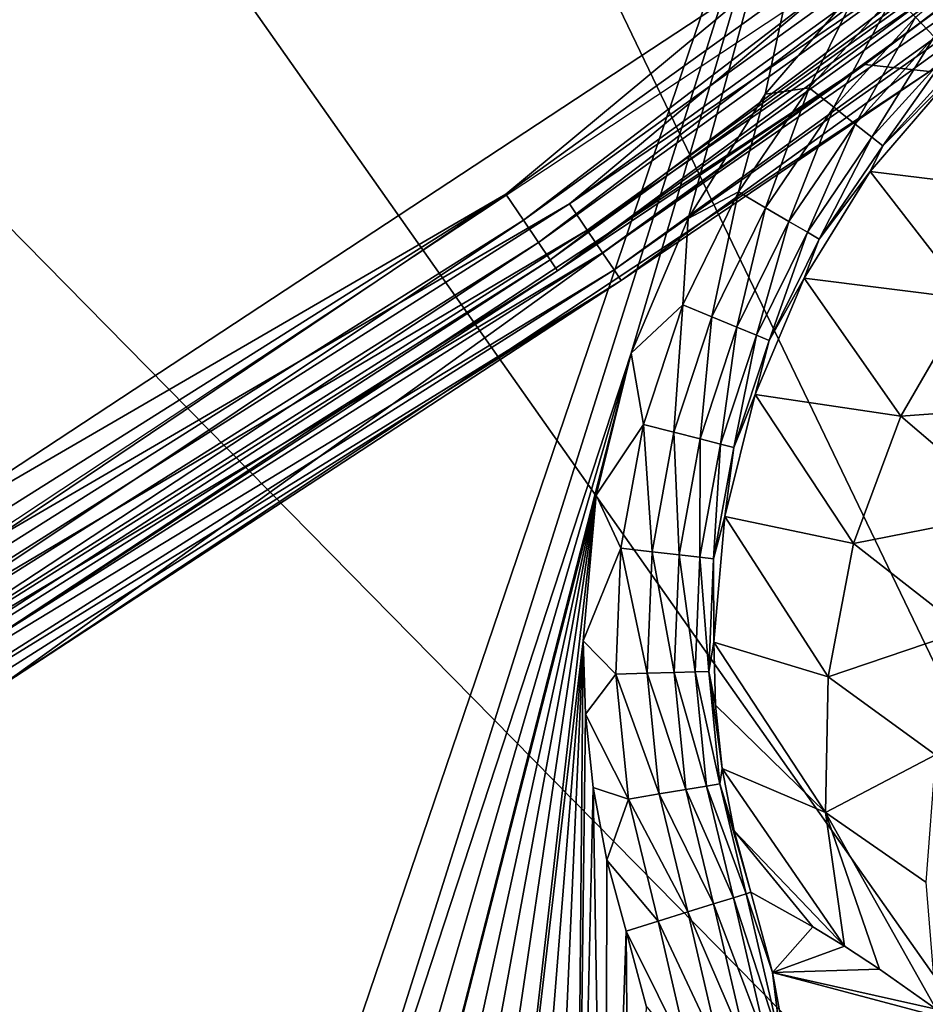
# Model space of a CAD drawing. Header units: millimetres. Extents: x -43.6 to 43.6, y -43.6 to 43.6.
# Tile 457 of 637: x 17 to 18.7, y -28.2 to -26.3. Entities that reach past the tile are written whole.
import ezdxf

# ---------------------------------------------------------------- set-up
doc = ezdxf.new("R2010")
doc.units = ezdxf.units.MM
doc.header["$LTSCALE"] = 52.148148
for name, color, linetype in [('154', 7, 'CONTINUOUS'), ('157', 7, 'CONTINUOUS'), ('31', 7, 'CONTINUOUS'), ('390', 7, 'CONTINUOUS'), ('394', 7, 'CONTINUOUS'), ('402', 7, 'CONTINUOUS'), ('425', 7, 'CONTINUOUS'), ('69', 7, 'CONTINUOUS'), ('87', 7, 'CONTINUOUS'), ('92', 7, 'CONTINUOUS')]:
    doc.layers.add(name, color=color, linetype=linetype)

msp = doc.modelspace()

# ---------------------------------------------------------------- linework, layer by layer
at = {"layer": '154', "color": 2, "linetype": 'Continuous'}
for points in [[(18.5602, -22.3342, 2.3697), (23.345, -26.6116, 25.9303), (19.3628, -21.6422, 2.3697), (18.5602, -22.3342, 2.3697)], [(17.7326, -22.9968, 2.3697), (23.345, -26.6116, 25.9303), (18.5602, -22.3342, 2.3697), (17.7326, -22.9968, 2.3697)], [(16.8812, -23.629, 2.3697), (21.5548, -28.0812, 25.9303), (17.7326, -22.9968, 2.3697), (16.8812, -23.629, 2.3697)], [(21.5548, -28.0812, 25.9303), (23.345, -26.6116, 25.9303), (17.7326, -22.9968, 2.3697), (21.5548, -28.0812, 25.9303)], [(16.0073, -24.2296, 2.3697), (19.6732, -29.4303, 25.9303), (16.8812, -23.629, 2.3697), (16.0073, -24.2296, 2.3697)], [(19.6732, -29.4303, 25.9303), (21.5548, -28.0812, 25.9303), (16.8812, -23.629, 2.3697), (19.6732, -29.4303, 25.9303)], [(15.1121, -24.7977, 2.3697), (19.6732, -29.4303, 25.9303), (16.0073, -24.2296, 2.3697), (15.1121, -24.7977, 2.3697)], [(14.1967, -25.3328, 2.3697), (17.707, -30.6533, 25.9303), (15.1121, -24.7977, 2.3697), (14.1967, -25.3328, 2.3697)], [(17.707, -30.6533, 25.9303), (19.6732, -29.4303, 25.9303), (15.1121, -24.7977, 2.3697), (17.707, -30.6533, 25.9303)], [(13.2621, -25.8344, 2.3697), (17.707, -30.6533, 25.9303), (14.1967, -25.3328, 2.3697), (13.2621, -25.8344, 2.3697)], [(15.6645, -31.7457, 25.9303), (17.707, -30.6533, 25.9303), (13.2621, -25.8344, 2.3697), (15.6645, -31.7457, 25.9303)]]:
    msp.add_3dface(points, dxfattribs=at)
at = {"layer": '157', "color": 1, "linetype": 'Continuous'}
for points in [[(16.9117, -26.3148, -15), (18.7459, -25.0412, -15), (16.9684, -30.2706, -15), (16.9117, -26.3148, -15)], [(16.9684, -30.2706, -15), (18.7459, -25.0412, -15), (17.1093, -30.2251, -15), (16.9684, -30.2706, -15)], [(17.1093, -30.2251, -15), (18.7459, -25.0412, -15), (18.1838, -26.9484, -15), (17.1093, -30.2251, -15)], [(18.1838, -26.9484, -15), (18.7459, -25.0412, -15), (18.2927, -26.6904, -15), (18.1838, -26.9484, -15)], [(18.2927, -26.6904, -15), (18.7459, -25.0412, -15), (18.4402, -26.4525, -15), (18.2927, -26.6904, -15)], [(18.4402, -26.4525, -15), (18.7459, -25.0412, -15), (18.6231, -26.2402, -15), (18.4402, -26.4525, -15)], [(17.2459, -30.1679, -15), (17.1093, -30.2251, -15), (18.1838, -26.9484, -15), (17.2459, -30.1679, -15)], [(17.3771, -30.0993, -15), (17.2459, -30.1679, -15), (18.1838, -26.9484, -15), (17.3771, -30.0993, -15)], [(18.1163, -27.2202, -15), (17.3771, -30.0993, -15), (18.1838, -26.9484, -15), (18.1163, -27.2202, -15)], [(17.5021, -30.0199, -15), (17.3771, -30.0993, -15), (18.1163, -27.2202, -15), (17.5021, -30.0199, -15)], [(17.62, -29.9303, -15), (17.5021, -30.0199, -15), (18.1163, -27.2202, -15), (17.62, -29.9303, -15)], [(17.7299, -29.831, -15), (17.62, -29.9303, -15), (18.1163, -27.2202, -15), (17.7299, -29.831, -15)], [(17.831, -29.7228, -15), (17.7299, -29.831, -15), (18.1163, -27.2202, -15), (17.831, -29.7228, -15)], [(18.0918, -27.4993, -15), (17.831, -29.7228, -15), (18.1163, -27.2202, -15), (18.0918, -27.4993, -15)], [(17.9227, -29.6065, -15), (17.831, -29.7228, -15), (18.0918, -27.4993, -15), (17.9227, -29.6065, -15)], [(18.0042, -29.4829, -15), (17.9227, -29.6065, -15), (18.0918, -27.4993, -15), (18.0042, -29.4829, -15)], [(18.0749, -29.3528, -15), (18.0042, -29.4829, -15), (18.0918, -27.4993, -15), (18.0749, -29.3528, -15)], [(18.0959, -27.6396, -15), (18.0749, -29.3528, -15), (18.0918, -27.4993, -15), (18.0959, -27.6396, -15)], [(18.111, -27.78, -15), (18.0749, -29.3528, -15), (18.0959, -27.6396, -15), (18.111, -27.78, -15)], [(18.1345, -29.2172, -15), (18.0749, -29.3528, -15), (18.111, -27.78, -15), (18.1345, -29.2172, -15)], [(18.1371, -27.9191, -15), (18.1345, -29.2172, -15), (18.111, -27.78, -15), (18.1371, -27.9191, -15)], [(18.1741, -28.0555, -15), (18.1345, -29.2172, -15), (18.1371, -27.9191, -15), (18.1741, -28.0555, -15)], [(18.1824, -29.0771, -15), (18.1345, -29.2172, -15), (18.1741, -28.0555, -15), (18.1824, -29.0771, -15)], [(18.2123, -28.1983, -15), (18.1824, -29.0771, -15), (18.1741, -28.0555, -15), (18.2123, -28.1983, -15)]]:
    msp.add_3dface(points, dxfattribs=at)
at = {"layer": '31', "color": 40, "linetype": 'Continuous', "true_color": 0xffde00}
for points in [[(15.832, -23.2208, -20.2), (17.523, -21.9727, -20.2), (16.7231, -27.3517, -20.2), (15.832, -23.2208, -20.2)], [(16.7231, -27.3517, -20.2), (17.523, -21.9727, -20.2), (18.4873, -26.1916, -20.2), (16.7231, -27.3517, -20.2)]]:
    msp.add_3dface(points, dxfattribs=at)
at = {"layer": '390', "linetype": 'Continuous'}
for points in [[(18.4541, -28.1344, -14.7544), (18.4126, -27.9807, -14.7544), (18.5316, -28.047, -9.2541), (18.4541, -28.1344, -14.7544)], [(18.5924, -28.0842, -6.385), (18.4541, -28.1344, -14.7544), (18.5316, -28.047, -9.2541), (18.5924, -28.0842, -6.385)], [(18.6596, -28.1279, -3.1736), (18.4541, -28.1344, -14.7544), (18.5924, -28.0842, -6.385), (18.6596, -28.1279, -3.1736)], [(18.7682, -28.2047, 2.1348), (18.4541, -28.1344, -14.7544), (18.6596, -28.1279, -3.1736), (18.7682, -28.2047, 2.1348)], [(18.4833, -28.291, -14.7544), (18.4541, -28.1344, -14.7544), (18.7951, -28.225, 3.4719), (18.4833, -28.291, -14.7544)], [(18.7951, -28.225, 3.4719), (18.4541, -28.1344, -14.7544), (18.7682, -28.2047, 2.1348), (18.7951, -28.225, 3.4719)]]:
    msp.add_3dface(points, dxfattribs=at)
at = {"layer": '394', "linetype": 'Continuous'}
for points in [[(18.4463, -28.2788, -14.8773), (18.3414, -28.0031, -14.9282), (18.3794, -27.9912, -14.8773), (18.4463, -28.2788, -14.8773)], [(18.4714, -28.2749, -14.818), (18.3794, -27.9912, -14.8773), (18.4037, -27.9835, -14.818), (18.4714, -28.2749, -14.818)], [(18.4463, -28.2788, -14.8773), (18.3794, -27.9912, -14.8773), (18.4714, -28.2749, -14.818), (18.4463, -28.2788, -14.8773)], [(18.4126, -27.9807, -14.7544), (18.4541, -28.1344, -14.7544), (18.4037, -27.9835, -14.818), (18.4126, -27.9807, -14.7544)], [(18.4541, -28.1344, -14.7544), (18.4714, -28.2749, -14.818), (18.4037, -27.9835, -14.818), (18.4541, -28.1344, -14.7544)], [(18.4069, -28.2849, -14.9282), (18.2922, -28.0185, -14.9672), (18.3414, -28.0031, -14.9282), (18.4069, -28.2849, -14.9282)], [(18.4069, -28.2849, -14.9282), (18.3414, -28.0031, -14.9282), (18.4463, -28.2788, -14.8773), (18.4069, -28.2849, -14.9282)], [(18.2969, -28.3019, -14.9917), (18.1741, -28.0555, -15), (18.2352, -28.0363, -14.9917), (18.2969, -28.3019, -14.9917)], [(18.356, -28.2928, -14.9672), (18.2352, -28.0363, -14.9917), (18.2922, -28.0185, -14.9672), (18.356, -28.2928, -14.9672)], [(18.2969, -28.3019, -14.9917), (18.2352, -28.0363, -14.9917), (18.356, -28.2928, -14.9672), (18.2969, -28.3019, -14.9917)], [(18.356, -28.2928, -14.9672), (18.2922, -28.0185, -14.9672), (18.4069, -28.2849, -14.9282), (18.356, -28.2928, -14.9672)], [(18.2123, -28.1983, -15), (18.1741, -28.0555, -15), (18.2969, -28.3019, -14.9917), (18.2123, -28.1983, -15)], [(18.4541, -28.1344, -14.7544), (18.4833, -28.291, -14.7544), (18.4714, -28.2749, -14.818), (18.4541, -28.1344, -14.7544)]]:
    msp.add_3dface(points, dxfattribs=at)
at = {"layer": '402', "linetype": 'Continuous'}
for points in [[(18.6417, -26.6003, -14.7588), (18.7991, -26.4175, -14.7589), (18.9961, -26.6442, -6.286), (18.6417, -26.6003, -14.7588)], [(18.5147, -26.8051, -14.7585), (18.6417, -26.6003, -14.7588), (18.8303, -26.8444, -6.2872), (18.5147, -26.8051, -14.7585)], [(18.8303, -26.8444, -6.2872), (18.6417, -26.6003, -14.7588), (18.9961, -26.6442, -6.286), (18.8303, -26.8444, -6.2872)], [(18.4209, -27.0274, -14.7581), (18.5147, -26.8051, -14.7585), (18.7003, -27.0694, -6.2898), (18.4209, -27.0274, -14.7581)], [(18.7003, -27.0694, -6.2898), (18.5147, -26.8051, -14.7585), (18.8303, -26.8444, -6.2872), (18.7003, -27.0694, -6.2898)], [(18.7003, -27.0694, -6.2898), (18.8303, -26.8444, -6.2872), (19.0432, -27.0442, 2.1939), (18.7003, -27.0694, -6.2898)], [(18.3628, -27.2614, -14.7574), (18.4209, -27.0274, -14.7581), (18.6097, -27.3131, -6.2939), (18.3628, -27.2614, -14.7574)], [(18.6097, -27.3131, -6.2939), (18.4209, -27.0274, -14.7581), (18.7003, -27.0694, -6.2898), (18.6097, -27.3131, -6.2939)], [(18.9157, -27.2531, 2.1911), (18.7003, -27.0694, -6.2898), (19.0432, -27.0442, 2.1939), (18.9157, -27.2531, 2.1911)], [(18.6097, -27.3131, -6.2939), (18.7003, -27.0694, -6.2898), (18.9157, -27.2531, 2.1911), (18.6097, -27.3131, -6.2939)], [(18.3417, -27.5017, -14.7565), (18.3628, -27.2614, -14.7574), (18.561, -27.5683, -6.2993), (18.3417, -27.5017, -14.7565)], [(18.561, -27.5683, -6.2993), (18.3628, -27.2614, -14.7574), (18.6097, -27.3131, -6.2939), (18.561, -27.5683, -6.2993)], [(18.8227, -27.4794, 2.1871), (18.6097, -27.3131, -6.2939), (18.9157, -27.2531, 2.1911), (18.8227, -27.4794, 2.1871)], [(18.561, -27.5683, -6.2993), (18.6097, -27.3131, -6.2939), (18.8227, -27.4794, 2.1871), (18.561, -27.5683, -6.2993)], [(18.7664, -27.7175, 2.1819), (18.561, -27.5683, -6.2993), (18.8227, -27.4794, 2.1871), (18.7664, -27.7175, 2.1819)], [(18.3452, -27.6226, -14.756), (18.3417, -27.5017, -14.7565), (18.5557, -27.8282, -6.3059), (18.3452, -27.6226, -14.756)], [(18.5557, -27.8282, -6.3059), (18.3417, -27.5017, -14.7565), (18.561, -27.5683, -6.2993), (18.5557, -27.8282, -6.3059)], [(18.5557, -27.8282, -6.3059), (18.561, -27.5683, -6.2993), (18.7664, -27.7175, 2.1819), (18.5557, -27.8282, -6.3059)], [(18.3582, -27.7435, -14.7555), (18.3452, -27.6226, -14.756), (18.5557, -27.8282, -6.3059), (18.3582, -27.7435, -14.7555)], [(18.7484, -27.9615, 2.1757), (18.5557, -27.8282, -6.3059), (18.7664, -27.7175, 2.1819), (18.7484, -27.9615, 2.1757)], [(18.3582, -27.7435, -14.7555), (18.5924, -28.0842, -6.385), (18.3808, -27.8633, -14.755), (18.3582, -27.7435, -14.7555)], [(18.5924, -28.0842, -6.385), (18.3582, -27.7435, -14.7555), (18.5557, -27.8282, -6.3059), (18.5924, -28.0842, -6.385)], [(18.7682, -28.2047, 2.1348), (18.6596, -28.1279, -3.1736), (18.5557, -27.8282, -6.3059), (18.7682, -28.2047, 2.1348)], [(18.7682, -28.2047, 2.1348), (18.5557, -27.8282, -6.3059), (18.7484, -27.9615, 2.1757), (18.7682, -28.2047, 2.1348)], [(18.6596, -28.1279, -3.1736), (18.5924, -28.0842, -6.385), (18.5557, -27.8282, -6.3059), (18.6596, -28.1279, -3.1736)], [(18.5316, -28.047, -9.2541), (18.4126, -27.9807, -14.7544), (18.3808, -27.8633, -14.755), (18.5316, -28.047, -9.2541)], [(18.5924, -28.0842, -6.385), (18.5316, -28.047, -9.2541), (18.3808, -27.8633, -14.755), (18.5924, -28.0842, -6.385)]]:
    msp.add_3dface(points, dxfattribs=at)
at = {"layer": '425', "linetype": 'Continuous'}
for points in [[(18.7282, -26.305, -14.9694), (18.9071, -26.156, -14.9693), (18.7644, -26.3427, -14.9314), (18.7282, -26.305, -14.9694)], [(18.4402, -26.4525, -15), (18.6231, -26.2402, -15), (18.5245, -26.4402, -14.9928), (18.4402, -26.4525, -15)], [(18.5245, -26.4402, -14.9928), (18.6231, -26.2402, -15), (18.6865, -26.2616, -14.9928), (18.5245, -26.4402, -14.9928)], [(18.5245, -26.4402, -14.9928), (18.6865, -26.2616, -14.9928), (18.5718, -26.4775, -14.9694), (18.5245, -26.4402, -14.9928)], [(18.5718, -26.4775, -14.9694), (18.6865, -26.2616, -14.9928), (18.7282, -26.305, -14.9694), (18.5718, -26.4775, -14.9694)], [(18.5718, -26.4775, -14.9694), (18.7282, -26.305, -14.9694), (18.6128, -26.5098, -14.9313), (18.5718, -26.4775, -14.9694)], [(18.6128, -26.5098, -14.9313), (18.7282, -26.305, -14.9694), (18.7644, -26.3427, -14.9314), (18.6128, -26.5098, -14.9313)], [(18.6128, -26.5098, -14.9313), (18.7644, -26.3427, -14.9314), (18.6448, -26.535, -14.8812), (18.6128, -26.5098, -14.9313)], [(18.6448, -26.535, -14.8812), (18.7644, -26.3427, -14.9314), (18.7926, -26.3721, -14.8812), (18.6448, -26.535, -14.8812)], [(18.6448, -26.535, -14.8812), (18.7926, -26.3721, -14.8812), (18.6656, -26.5514, -14.8223), (18.6448, -26.535, -14.8812)], [(18.6656, -26.5514, -14.8223), (18.7926, -26.3721, -14.8812), (18.8109, -26.3912, -14.8223), (18.6656, -26.5514, -14.8223)], [(18.7991, -26.4175, -14.7589), (18.6656, -26.5514, -14.8223), (18.8109, -26.3912, -14.8223), (18.7991, -26.4175, -14.7589)], [(18.7991, -26.4175, -14.7589), (18.6417, -26.6003, -14.7588), (18.6656, -26.5514, -14.8223), (18.7991, -26.4175, -14.7589)], [(18.2927, -26.6904, -15), (18.4402, -26.4525, -15), (18.3889, -26.6397, -14.9927), (18.2927, -26.6904, -15)], [(18.3889, -26.6397, -14.9927), (18.4402, -26.4525, -15), (18.5245, -26.4402, -14.9928), (18.3889, -26.6397, -14.9927)], [(18.3889, -26.6397, -14.9927), (18.5245, -26.4402, -14.9928), (18.4409, -26.67, -14.9693), (18.3889, -26.6397, -14.9927)], [(18.4409, -26.67, -14.9693), (18.5245, -26.4402, -14.9928), (18.5718, -26.4775, -14.9694), (18.4409, -26.67, -14.9693)], [(18.4409, -26.67, -14.9693), (18.5718, -26.4775, -14.9694), (18.4859, -26.6963, -14.9312), (18.4409, -26.67, -14.9693)], [(18.4859, -26.6963, -14.9312), (18.5718, -26.4775, -14.9694), (18.6128, -26.5098, -14.9313), (18.4859, -26.6963, -14.9312)], [(18.4859, -26.6963, -14.9312), (18.6128, -26.5098, -14.9313), (18.5211, -26.7169, -14.881), (18.4859, -26.6963, -14.9312)], [(18.5211, -26.7169, -14.881), (18.6128, -26.5098, -14.9313), (18.6448, -26.535, -14.8812), (18.5211, -26.7169, -14.881)], [(18.5211, -26.7169, -14.881), (18.6448, -26.535, -14.8812), (18.5439, -26.7302, -14.8221), (18.5211, -26.7169, -14.881)], [(18.5439, -26.7302, -14.8221), (18.6448, -26.535, -14.8812), (18.6656, -26.5514, -14.8223), (18.5439, -26.7302, -14.8221)], [(18.6417, -26.6003, -14.7588), (18.5439, -26.7302, -14.8221), (18.6656, -26.5514, -14.8223), (18.6417, -26.6003, -14.7588)], [(18.6417, -26.6003, -14.7588), (18.5147, -26.8051, -14.7585), (18.5439, -26.7302, -14.8221), (18.6417, -26.6003, -14.7588)], [(18.2823, -26.856, -14.9926), (18.2927, -26.6904, -15), (18.3889, -26.6397, -14.9927), (18.2823, -26.856, -14.9926)], [(18.2823, -26.856, -14.9926), (18.3889, -26.6397, -14.9927), (18.338, -26.8789, -14.9691), (18.2823, -26.856, -14.9926)], [(18.338, -26.8789, -14.9691), (18.3889, -26.6397, -14.9927), (18.4409, -26.67, -14.9693), (18.338, -26.8789, -14.9691)], [(18.338, -26.8789, -14.9691), (18.4409, -26.67, -14.9693), (18.3862, -26.8987, -14.931), (18.338, -26.8789, -14.9691)], [(18.3862, -26.8987, -14.931), (18.4409, -26.67, -14.9693), (18.4859, -26.6963, -14.9312), (18.3862, -26.8987, -14.931)], [(18.1838, -26.9484, -15), (18.2927, -26.6904, -15), (18.2823, -26.856, -14.9926), (18.1838, -26.9484, -15)], [(18.3862, -26.8987, -14.931), (18.4859, -26.6963, -14.9312), (18.4238, -26.9141, -14.8807), (18.3862, -26.8987, -14.931)], [(18.4238, -26.9141, -14.8807), (18.4859, -26.6963, -14.9312), (18.5211, -26.7169, -14.881), (18.4238, -26.9141, -14.8807)], [(18.4238, -26.9141, -14.8807), (18.5211, -26.7169, -14.881), (18.4482, -26.9241, -14.8217), (18.4238, -26.9141, -14.8807)], [(18.4482, -26.9241, -14.8217), (18.5211, -26.7169, -14.881), (18.5439, -26.7302, -14.8221), (18.4482, -26.9241, -14.8217)], [(18.5147, -26.8051, -14.7585), (18.4482, -26.9241, -14.8217), (18.5439, -26.7302, -14.8221), (18.5147, -26.8051, -14.7585)], [(18.5147, -26.8051, -14.7585), (18.4209, -27.0274, -14.7581), (18.4482, -26.9241, -14.8217), (18.5147, -26.8051, -14.7585)], [(18.2069, -27.085, -14.9925), (18.1838, -26.9484, -15), (18.2823, -26.856, -14.9926), (18.2069, -27.085, -14.9925)], [(18.2069, -27.085, -14.9925), (18.2823, -26.856, -14.9926), (18.2651, -27.0999, -14.9689), (18.2069, -27.085, -14.9925)], [(18.2651, -27.0999, -14.9689), (18.2823, -26.856, -14.9926), (18.338, -26.8789, -14.9691), (18.2651, -27.0999, -14.9689)], [(18.2651, -27.0999, -14.9689), (18.338, -26.8789, -14.9691), (18.3155, -27.1128, -14.9306), (18.2651, -27.0999, -14.9689)], [(18.3155, -27.1128, -14.9306), (18.338, -26.8789, -14.9691), (18.3862, -26.8987, -14.931), (18.3155, -27.1128, -14.9306)], [(18.3155, -27.1128, -14.9306), (18.3862, -26.8987, -14.931), (18.3548, -27.1229, -14.8803), (18.3155, -27.1128, -14.9306)], [(18.3548, -27.1229, -14.8803), (18.3862, -26.8987, -14.931), (18.4238, -26.9141, -14.8807), (18.3548, -27.1229, -14.8803)], [(18.3548, -27.1229, -14.8803), (18.4238, -26.9141, -14.8807), (18.3802, -27.1294, -14.8213), (18.3548, -27.1229, -14.8803)], [(18.3802, -27.1294, -14.8213), (18.4238, -26.9141, -14.8807), (18.4482, -26.9241, -14.8217), (18.3802, -27.1294, -14.8213)], [(18.4209, -27.0274, -14.7581), (18.3802, -27.1294, -14.8213), (18.4482, -26.9241, -14.8217), (18.4209, -27.0274, -14.7581)], [(18.1163, -27.2202, -15), (18.1838, -26.9484, -15), (18.2069, -27.085, -14.9925), (18.1163, -27.2202, -15)], [(18.4209, -27.0274, -14.7581), (18.3628, -27.2614, -14.7574), (18.3802, -27.1294, -14.8213), (18.4209, -27.0274, -14.7581)], [(18.164, -27.3221, -14.9924), (18.1163, -27.2202, -15), (18.2069, -27.085, -14.9925), (18.164, -27.3221, -14.9924)], [(18.164, -27.3221, -14.9924), (18.2069, -27.085, -14.9925), (18.2236, -27.3289, -14.9686), (18.164, -27.3221, -14.9924)], [(18.2236, -27.3289, -14.9686), (18.2069, -27.085, -14.9925), (18.2651, -27.0999, -14.9689), (18.2236, -27.3289, -14.9686)], [(18.2236, -27.3289, -14.9686), (18.2651, -27.0999, -14.9689), (18.2753, -27.3347, -14.9301), (18.2236, -27.3289, -14.9686)], [(18.2753, -27.3347, -14.9301), (18.2651, -27.0999, -14.9689), (18.3155, -27.1128, -14.9306), (18.2753, -27.3347, -14.9301)], [(18.2753, -27.3347, -14.9301), (18.3155, -27.1128, -14.9306), (18.3154, -27.3392, -14.8797), (18.2753, -27.3347, -14.9301)], [(18.3154, -27.3392, -14.8797), (18.3155, -27.1128, -14.9306), (18.3548, -27.1229, -14.8803), (18.3154, -27.3392, -14.8797)], [(18.3154, -27.3392, -14.8797), (18.3548, -27.1229, -14.8803), (18.3413, -27.3421, -14.8206), (18.3154, -27.3392, -14.8797)], [(18.3413, -27.3421, -14.8206), (18.3548, -27.1229, -14.8803), (18.3802, -27.1294, -14.8213), (18.3413, -27.3421, -14.8206)], [(18.3628, -27.2614, -14.7574), (18.3413, -27.3421, -14.8206), (18.3802, -27.1294, -14.8213), (18.3628, -27.2614, -14.7574)], [(18.0918, -27.4993, -15), (18.1163, -27.2202, -15), (18.164, -27.3221, -14.9924), (18.0918, -27.4993, -15)], [(18.3628, -27.2614, -14.7574), (18.3417, -27.5017, -14.7565), (18.3413, -27.3421, -14.8206), (18.3628, -27.2614, -14.7574)], [(18.1544, -27.5629, -14.9922), (18.0918, -27.4993, -15), (18.164, -27.3221, -14.9924), (18.1544, -27.5629, -14.9922)], [(18.1544, -27.5629, -14.9922), (18.164, -27.3221, -14.9924), (18.2144, -27.5613, -14.9682), (18.1544, -27.5629, -14.9922)], [(18.2144, -27.5613, -14.9682), (18.164, -27.3221, -14.9924), (18.2236, -27.3289, -14.9686), (18.2144, -27.5613, -14.9682)], [(18.2144, -27.5613, -14.9682), (18.2236, -27.3289, -14.9686), (18.2662, -27.5599, -14.9296), (18.2144, -27.5613, -14.9682)], [(18.2662, -27.5599, -14.9296), (18.2236, -27.3289, -14.9686), (18.2753, -27.3347, -14.9301), (18.2662, -27.5599, -14.9296)], [(18.2662, -27.5599, -14.9296), (18.2753, -27.3347, -14.9301), (18.3064, -27.5589, -14.879), (18.2662, -27.5599, -14.9296)], [(18.3064, -27.5589, -14.879), (18.2753, -27.3347, -14.9301), (18.3154, -27.3392, -14.8797), (18.3064, -27.5589, -14.879)], [(18.3064, -27.5589, -14.879), (18.3154, -27.3392, -14.8797), (18.3323, -27.5582, -14.8198), (18.3064, -27.5589, -14.879)], [(18.3323, -27.5582, -14.8198), (18.3154, -27.3392, -14.8797), (18.3413, -27.3421, -14.8206), (18.3323, -27.5582, -14.8198)], [(18.3417, -27.5017, -14.7565), (18.3323, -27.5582, -14.8198), (18.3413, -27.3421, -14.8206), (18.3417, -27.5017, -14.7565)], [(18.0959, -27.6396, -15), (18.0918, -27.4993, -15), (18.1544, -27.5629, -14.9922), (18.0959, -27.6396, -15)], [(18.3417, -27.5017, -14.7565), (18.3452, -27.6226, -14.756), (18.3323, -27.5582, -14.8198), (18.3417, -27.5017, -14.7565)], [(18.1783, -27.8025, -14.9919), (18.0959, -27.6396, -15), (18.1544, -27.5629, -14.9922), (18.1783, -27.8025, -14.9919)], [(18.2374, -27.7926, -14.9677), (18.1544, -27.5629, -14.9922), (18.2144, -27.5613, -14.9682), (18.2374, -27.7926, -14.9677)], [(18.1783, -27.8025, -14.9919), (18.1544, -27.5629, -14.9922), (18.2374, -27.7926, -14.9677), (18.1783, -27.8025, -14.9919)], [(18.2884, -27.7841, -14.9289), (18.2144, -27.5613, -14.9682), (18.2662, -27.5599, -14.9296), (18.2884, -27.7841, -14.9289)], [(18.2374, -27.7926, -14.9677), (18.2144, -27.5613, -14.9682), (18.2884, -27.7841, -14.9289), (18.2374, -27.7926, -14.9677)], [(18.3278, -27.7776, -14.8782), (18.2662, -27.5599, -14.9296), (18.3064, -27.5589, -14.879), (18.3278, -27.7776, -14.8782)], [(18.2884, -27.7841, -14.9289), (18.2662, -27.5599, -14.9296), (18.3278, -27.7776, -14.8782), (18.2884, -27.7841, -14.9289)], [(18.3532, -27.7734, -14.819), (18.3064, -27.5589, -14.879), (18.3323, -27.5582, -14.8198), (18.3532, -27.7734, -14.819)], [(18.3278, -27.7776, -14.8782), (18.3064, -27.5589, -14.879), (18.3532, -27.7734, -14.819), (18.3278, -27.7776, -14.8782)], [(18.3452, -27.6226, -14.756), (18.3582, -27.7435, -14.7555), (18.3323, -27.5582, -14.8198), (18.3452, -27.6226, -14.756)], [(18.3582, -27.7435, -14.7555), (18.3532, -27.7734, -14.819), (18.3323, -27.5582, -14.8198), (18.3582, -27.7435, -14.7555)], [(18.111, -27.78, -15), (18.0959, -27.6396, -15), (18.1783, -27.8025, -14.9919), (18.111, -27.78, -15)], [(18.3582, -27.7435, -14.7555), (18.3808, -27.8633, -14.755), (18.3532, -27.7734, -14.819), (18.3582, -27.7435, -14.7555)], [(18.1371, -27.9191, -15), (18.111, -27.78, -15), (18.1783, -27.8025, -14.9919), (18.1371, -27.9191, -15)], [(18.3414, -28.0031, -14.9282), (18.2374, -27.7926, -14.9677), (18.2884, -27.7841, -14.9289), (18.3414, -28.0031, -14.9282)], [(18.3794, -27.9912, -14.8773), (18.2884, -27.7841, -14.9289), (18.3278, -27.7776, -14.8782), (18.3794, -27.9912, -14.8773)], [(18.3794, -27.9912, -14.8773), (18.3414, -28.0031, -14.9282), (18.2884, -27.7841, -14.9289), (18.3794, -27.9912, -14.8773)], [(18.4037, -27.9835, -14.818), (18.3278, -27.7776, -14.8782), (18.3532, -27.7734, -14.819), (18.4037, -27.9835, -14.818)], [(18.4037, -27.9835, -14.818), (18.3794, -27.9912, -14.8773), (18.3278, -27.7776, -14.8782), (18.4037, -27.9835, -14.818)], [(18.4126, -27.9807, -14.7544), (18.4037, -27.9835, -14.818), (18.3532, -27.7734, -14.819), (18.4126, -27.9807, -14.7544)], [(18.3808, -27.8633, -14.755), (18.4126, -27.9807, -14.7544), (18.3532, -27.7734, -14.819), (18.3808, -27.8633, -14.755)], [(18.2352, -28.0363, -14.9917), (18.1371, -27.9191, -15), (18.1783, -27.8025, -14.9919), (18.2352, -28.0363, -14.9917)], [(18.2922, -28.0185, -14.9672), (18.1783, -27.8025, -14.9919), (18.2374, -27.7926, -14.9677), (18.2922, -28.0185, -14.9672)], [(18.2922, -28.0185, -14.9672), (18.2352, -28.0363, -14.9917), (18.1783, -27.8025, -14.9919), (18.2922, -28.0185, -14.9672)], [(18.3414, -28.0031, -14.9282), (18.2922, -28.0185, -14.9672), (18.2374, -27.7926, -14.9677), (18.3414, -28.0031, -14.9282)], [(18.1741, -28.0555, -15), (18.1371, -27.9191, -15), (18.2352, -28.0363, -14.9917), (18.1741, -28.0555, -15)]]:
    msp.add_3dface(points, dxfattribs=at)
at = {"layer": '69', "color": 40, "linetype": 'Continuous', "true_color": 0xffde00}
for points in [[(18.6315, -26.3957, -19.9544), (20.3285, -25.1121, -19.9544), (18.7549, -26.4089, -15.2544), (18.6315, -26.3957, -19.9544)], [(16.8537, -27.5649, -19.9544), (18.6315, -26.3957, -19.9544), (16.9704, -27.5895, -15.2544), (16.8537, -27.5649, -19.9544)], [(16.9704, -27.5895, -15.2544), (18.6315, -26.3957, -19.9544), (18.7549, -26.4089, -15.2544), (16.9704, -27.5895, -15.2544)]]:
    msp.add_3dface(points, dxfattribs=at)
at = {"layer": '87', "color": 40, "linetype": 'Continuous', "true_color": 0xffde00}
for points in [[(18.0651, -26.6625, -15.0086), (19.7111, -25.5468, -15.0341), (19.6739, -25.4986, -15.0086), (18.0651, -26.6625, -15.0086)], [(18.0651, -26.6625, -15.0086), (19.6739, -25.4986, -15.0086), (18.61, -26.2052, -15), (18.0651, -26.6625, -15.0086)], [(18.0993, -26.713, -15.0341), (19.7111, -25.5468, -15.0341), (18.0651, -26.6625, -15.0086), (18.0993, -26.713, -15.0341)], [(18.0993, -26.713, -15.0341), (19.7429, -25.5881, -15.0747), (19.7111, -25.5468, -15.0341), (18.0993, -26.713, -15.0341)], [(18.1285, -26.7561, -15.0747), (19.7429, -25.5881, -15.0747), (18.0993, -26.713, -15.0341), (18.1285, -26.7561, -15.0747)], [(18.1285, -26.7561, -15.0747), (19.7672, -25.6196, -15.1275), (19.7429, -25.5881, -15.0747), (18.1285, -26.7561, -15.0747)], [(18.1508, -26.789, -15.1275), (19.7672, -25.6196, -15.1275), (18.1285, -26.7561, -15.0747), (18.1508, -26.789, -15.1275)], [(18.1508, -26.789, -15.1275), (19.7821, -25.6389, -15.1888), (19.7672, -25.6196, -15.1275), (18.1508, -26.789, -15.1275)], [(18.1645, -26.8093, -15.1888), (19.7821, -25.6389, -15.1888), (18.1508, -26.789, -15.1275), (18.1645, -26.8093, -15.1888)], [(18.1645, -26.8093, -15.1888), (18.7549, -26.4089, -15.2544), (19.7821, -25.6389, -15.1888), (18.1645, -26.8093, -15.1888)], [(16.8393, -27.3767, -15), (18.0651, -26.6625, -15.0086), (18.61, -26.2052, -15), (16.8393, -27.3767, -15)], [(16.9704, -27.5895, -15.2544), (18.7549, -26.4089, -15.2544), (18.1645, -26.8093, -15.1888), (16.9704, -27.5895, -15.2544)], [(16.3877, -27.7251, -15.0086), (18.0993, -26.713, -15.0341), (18.0651, -26.6625, -15.0086), (16.3877, -27.7251, -15.0086)], [(16.3877, -27.7251, -15.0086), (18.0651, -26.6625, -15.0086), (16.8393, -27.3767, -15), (16.3877, -27.7251, -15.0086)], [(16.4187, -27.7776, -15.0341), (18.0993, -26.713, -15.0341), (16.3877, -27.7251, -15.0086), (16.4187, -27.7776, -15.0341)], [(16.4187, -27.7776, -15.0341), (18.1285, -26.7561, -15.0747), (18.0993, -26.713, -15.0341), (16.4187, -27.7776, -15.0341)], [(16.4453, -27.8224, -15.0747), (18.1285, -26.7561, -15.0747), (16.4187, -27.7776, -15.0341), (16.4453, -27.8224, -15.0747)], [(16.4453, -27.8224, -15.0747), (18.1508, -26.789, -15.1275), (18.1285, -26.7561, -15.0747), (16.4453, -27.8224, -15.0747)], [(16.4655, -27.8566, -15.1275), (18.1508, -26.789, -15.1275), (16.4453, -27.8224, -15.0747), (16.4655, -27.8566, -15.1275)], [(16.4655, -27.8566, -15.1275), (18.1645, -26.8093, -15.1888), (18.1508, -26.789, -15.1275), (16.4655, -27.8566, -15.1275)], [(16.4779, -27.8777, -15.1888), (18.1645, -26.8093, -15.1888), (16.4655, -27.8566, -15.1275), (16.4779, -27.8777, -15.1888)], [(16.4779, -27.8777, -15.1888), (16.9704, -27.5895, -15.2544), (18.1645, -26.8093, -15.1888), (16.4779, -27.8777, -15.1888)]]:
    msp.add_3dface(points, dxfattribs=at)
at = {"layer": '92', "color": 40, "linetype": 'Continuous', "true_color": 0xffde00}
for points in [[(20.3285, -25.1121, -19.9544), (18.6315, -26.3957, -19.9544), (19.6542, -25.6315, -20.018), (20.3285, -25.1121, -19.9544)], [(18.4873, -26.1916, -20.2), (19.5468, -25.4914, -20.1917), (17.9437, -26.6442, -20.1917), (18.4873, -26.1916, -20.2)], [(19.5468, -25.4914, -20.1917), (17.9771, -26.6938, -20.1672), (17.9437, -26.6442, -20.1917), (19.5468, -25.4914, -20.1917)], [(19.5831, -25.5389, -20.1672), (17.9771, -26.6938, -20.1672), (19.5468, -25.4914, -20.1917), (19.5831, -25.5389, -20.1672)], [(19.5831, -25.5389, -20.1672), (18.0058, -26.7365, -20.1282), (17.9771, -26.6938, -20.1672), (19.5831, -25.5389, -20.1672)], [(19.6145, -25.5797, -20.1282), (18.0058, -26.7365, -20.1282), (19.5831, -25.5389, -20.1672), (19.6145, -25.5797, -20.1282)], [(19.6145, -25.5797, -20.1282), (18.0281, -26.7695, -20.0773), (18.0058, -26.7365, -20.1282), (19.6145, -25.5797, -20.1282)], [(19.6387, -25.6113, -20.0773), (18.0281, -26.7695, -20.0773), (19.6145, -25.5797, -20.1282), (19.6387, -25.6113, -20.0773)], [(19.6387, -25.6113, -20.0773), (18.0423, -26.7907, -20.018), (18.0281, -26.7695, -20.0773), (19.6387, -25.6113, -20.0773)], [(19.6542, -25.6315, -20.018), (18.0423, -26.7907, -20.018), (19.6387, -25.6113, -20.0773), (19.6542, -25.6315, -20.018)], [(19.6542, -25.6315, -20.018), (18.6315, -26.3957, -19.9544), (18.0423, -26.7907, -20.018), (19.6542, -25.6315, -20.018)], [(16.7231, -27.3517, -20.2), (18.4873, -26.1916, -20.2), (17.9437, -26.6442, -20.1917), (16.7231, -27.3517, -20.2)], [(18.6315, -26.3957, -19.9544), (16.8537, -27.5649, -19.9544), (18.0423, -26.7907, -20.018), (18.6315, -26.3957, -19.9544)], [(16.7231, -27.3517, -20.2), (17.9437, -26.6442, -20.1917), (16.2728, -27.6963, -20.1917), (16.7231, -27.3517, -20.2)], [(17.9437, -26.6442, -20.1917), (16.3031, -27.7479, -20.1672), (16.2728, -27.6963, -20.1917), (17.9437, -26.6442, -20.1917)], [(17.9771, -26.6938, -20.1672), (16.3031, -27.7479, -20.1672), (17.9437, -26.6442, -20.1917), (17.9771, -26.6938, -20.1672)], [(17.9771, -26.6938, -20.1672), (16.3292, -27.7923, -20.1282), (16.3031, -27.7479, -20.1672), (17.9771, -26.6938, -20.1672)], [(18.0058, -26.7365, -20.1282), (16.3292, -27.7923, -20.1282), (17.9771, -26.6938, -20.1672), (18.0058, -26.7365, -20.1282)], [(18.0058, -26.7365, -20.1282), (16.3493, -27.8266, -20.0773), (16.3292, -27.7923, -20.1282), (18.0058, -26.7365, -20.1282)], [(18.0281, -26.7695, -20.0773), (16.3493, -27.8266, -20.0773), (18.0058, -26.7365, -20.1282), (18.0281, -26.7695, -20.0773)], [(18.0281, -26.7695, -20.0773), (16.3622, -27.8485, -20.018), (16.3493, -27.8266, -20.0773), (18.0281, -26.7695, -20.0773)], [(18.0423, -26.7907, -20.018), (16.3622, -27.8485, -20.018), (18.0281, -26.7695, -20.0773), (18.0423, -26.7907, -20.018)], [(18.0423, -26.7907, -20.018), (16.8537, -27.5649, -19.9544), (16.3622, -27.8485, -20.018), (18.0423, -26.7907, -20.018)]]:
    msp.add_3dface(points, dxfattribs=at)

doc.saveas('drawing.dxf')
